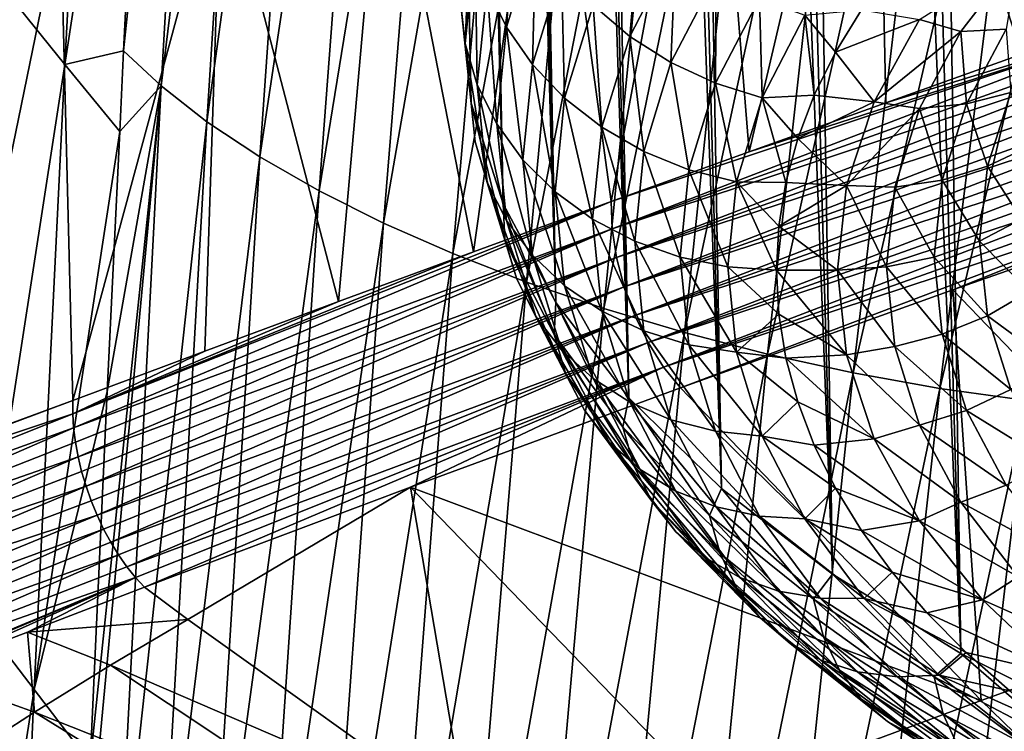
# Model space of a CAD drawing. Header units: metres. Extents: x -109 to 109, y -78 to 121.
# Tile 942 of 1056: x 61.37 to 67.61, y -49.6 to -45.09. Entities that reach past the tile are written whole.
import ezdxf

# ---------------------------------------------------------------- set-up
doc = ezdxf.new("R2010")
doc.units = ezdxf.units.M
doc.layers.add('solid_508554_SW0001', color=7, linetype='CONTINUOUS')

msp = doc.modelspace()

# ---------------------------------------------------------------- linework, layer by layer
at = {"layer": 'solid_508554_SW0001'}
for points in [[(64.231476, -45.621231, 24.850475), (63.521194, -12.545292, 6.457612), (63.50338, -12.205196, 7.046674)], [(64.163902, -44.976494, 25.967192), (64.231476, -45.621231, 24.850475), (63.50338, -12.205196, 7.046674)], [(64.231476, -45.621231, 24.850475), (63.574577, -12.884455, 5.870164), (63.521194, -12.545292, 6.457612)], [(64.433472, -46.258904, 23.745993), (63.663391, -13.221756, 5.285941), (63.574577, -12.884455, 5.870164)], [(64.231476, -45.621231, 24.850475), (64.433472, -46.258904, 23.745993), (63.574577, -12.884455, 5.870164)], [(64.433472, -46.258904, 23.745993), (63.787388, -13.556272, 4.706544), (63.663391, -13.221756, 5.285941)], [(64.76767, -46.882526, 22.665846), (63.946232, -13.887083, 4.133561), (63.787388, -13.556272, 4.706544)], [(64.433472, -46.258904, 23.745993), (64.76767, -46.882526, 22.665846), (63.787388, -13.556272, 4.706544)], [(64.76767, -46.882526, 22.665846), (64.139481, -14.213284, 3.568563), (63.946232, -13.887083, 4.133561)], [(65.230408, -47.485268, 21.62187), (64.366608, -14.533982, 3.013098), (64.139481, -14.213284, 3.568563)], [(64.76767, -46.882526, 22.665846), (65.230408, -47.485268, 21.62187), (64.139481, -14.213284, 3.568563)], [(65.230408, -47.485268, 21.62187), (64.626999, -14.848297, 2.468689), (64.366608, -14.533982, 3.013098)], [(65.81662, -48.06052, 20.625504), (64.91993, -15.155368, 1.936828), (64.626999, -14.848297, 2.468689)], [(65.230408, -47.485268, 21.62187), (65.81662, -48.06052, 20.625504), (64.626999, -14.848297, 2.468689)], [(65.81662, -48.06052, 20.625504), (65.244598, -15.454351, 1.418973), (64.91993, -15.155368, 1.936828)], [(66.519882, -48.601982, 19.68766), (65.600121, -15.74443, 0.916542), (65.244598, -15.454351, 1.418973)], [(65.81662, -48.06052, 20.625504), (66.519882, -48.601982, 19.68766), (65.244598, -15.454351, 1.418973)], [(66.519882, -48.601982, 19.68766), (65.985512, -16.024807, 0.430914), (65.600121, -15.74443, 0.916542)], [(67.332489, -49.103725, 18.818617), (66.399727, -16.294716, -0.03658), (65.985512, -16.024807, 0.430914)], [(66.519882, -48.601982, 19.68766), (67.332489, -49.103725, 18.818617), (65.985512, -16.024807, 0.430914)], [(67.332489, -49.103725, 18.818617), (66.841629, -16.553415, -0.48466), (66.399727, -16.294716, -0.03658)], [(68.245537, -49.560249, 18.027895), (67.310005, -16.800196, -0.912097), (66.841629, -16.553415, -0.48466)], [(67.332489, -49.103725, 18.818617), (68.245537, -49.560249, 18.027895), (66.841629, -16.553415, -0.48466)], [(68.245537, -49.560249, 18.027895), (67.803566, -17.034382, -1.31772), (67.310005, -16.800196, -0.912097)], [(62.031067, -45.290245, 10.753018), (62.209332, -41.784447, 9.359399), (62.588371, -40.002716, 8.111794)], [(62.268101, -45.510983, 10.312529), (62.031067, -45.290245, 10.753018), (62.588371, -40.002716, 8.111794)], [(62.268101, -45.510983, 10.312529), (62.588371, -40.002716, 8.111794), (62.910015, -40.247906, 7.662705)], [(62.557487, -45.738682, 9.886013), (62.268101, -45.510983, 10.312529), (62.910015, -40.247906, 7.662705)], [(62.557487, -45.738682, 9.886013), (62.910015, -40.247906, 7.662705), (63.276772, -40.486469, 7.229709)], [(62.893211, -45.961235, 9.474501), (62.557487, -45.738682, 9.886013), (63.276772, -40.486469, 7.229709)], [(62.893211, -45.961235, 9.474501), (63.276772, -40.486469, 7.229709), (63.682144, -40.715775, 6.817299)], [(63.268162, -46.175735, 9.082917), (62.893211, -45.961235, 9.474501), (63.682144, -40.715775, 6.817299)], [(63.268162, -46.175735, 9.082917), (63.682144, -40.715775, 6.817299), (64.121216, -40.933929, 6.428709)], [(63.676987, -46.380146, 8.714739), (63.268162, -46.175735, 9.082917), (64.121216, -40.933929, 6.428709)], [(63.676987, -46.380146, 8.714739), (64.121216, -40.933929, 6.428709), (64.590721, -41.139786, 6.065896)], [(64.11615, -46.573277, 8.371966), (63.676987, -46.380146, 8.714739), (64.590721, -41.139786, 6.065896)], [(64.11615, -46.573277, 8.371966), (64.590721, -41.139786, 6.065896), (65.087471, -41.332226, 5.730757)], [(64.582207, -46.753986, 8.056536), (64.11615, -46.573277, 8.371966), (65.087471, -41.332226, 5.730757)], [(64.582207, -46.753986, 8.056536), (65.087471, -41.332226, 5.730757), (65.608276, -41.510117, 5.425222)], [(61.8708, -41.398499, 10.054915), (61.658936, -45.377041, 11.703782), (61.323963, -44.958202, 12.451925)], [(61.8708, -41.398499, 10.054915), (62.209332, -41.784447, 9.359399), (61.658936, -45.377041, 11.703782)], [(65.07177, -46.921089, 7.770434), (64.582207, -46.753986, 8.056536), (65.608276, -41.510117, 5.425222)], [(65.07177, -46.921089, 7.770434), (65.608276, -41.510117, 5.425222), (66.150078, -41.672249, 5.151325)], [(65.581612, -47.073292, 7.515852), (65.07177, -46.921089, 7.770434), (66.150078, -41.672249, 5.151325)], [(65.581612, -47.073292, 7.515852), (66.150078, -41.672249, 5.151325), (66.709816, -41.817394, 4.911131)], [(61.658936, -45.377041, 11.703782), (62.209332, -41.784447, 9.359399), (62.031067, -45.290245, 10.753018)], [(66.108574, -47.209248, 7.295029), (65.581612, -47.073292, 7.515852), (66.709816, -41.817394, 4.911131)], [(66.108574, -47.209248, 7.295029), (66.709816, -41.817394, 4.911131), (67.284363, -41.944298, 4.706745)], [(66.649384, -47.327602, 7.110252), (66.108574, -47.209248, 7.295029), (67.284363, -41.944298, 4.706745)], [(66.649384, -47.327602, 7.110252), (67.284363, -41.944298, 4.706745), (67.86866, -42.051144, 4.541243)], [(67.198586, -47.426373, 6.964877), (66.649384, -47.327602, 7.110252), (67.86866, -42.051144, 4.541243)], [(67.198586, -47.426373, 6.964877), (67.86866, -42.051144, 4.541243), (68.455742, -42.135582, 4.418631)], [(67.74852, -47.502995, 6.863269), (67.198586, -47.426373, 6.964877), (68.455742, -42.135582, 4.418631)], [(67.717262, -45.311405, 46.398289), (67.838356, -42.147671, 44.396893), (66.790535, -42.517178, 43.757198)], [(65.991585, -45.928242, 45.334877), (66.790535, -42.517178, 43.757198), (65.747719, -42.890526, 43.110741)], [(65.991585, -45.928242, 45.334877), (66.856728, -45.617825, 45.870827), (66.790535, -42.517178, 43.757198)], [(66.856728, -45.617825, 45.870827), (67.717262, -45.311405, 46.398289), (66.790535, -42.517178, 43.757198)], [(65.11824, -46.244179, 44.788204), (65.747719, -42.890526, 43.110741), (64.709915, -43.267532, 42.457745)], [(65.11824, -46.244179, 44.788204), (65.991585, -45.928242, 45.334877), (65.747719, -42.890526, 43.110741)], [(64.247276, -46.561901, 44.237347), (64.709915, -43.267532, 42.457745), (63.677696, -43.647991, 41.798576)], [(64.247276, -46.561901, 44.237347), (65.11824, -46.244179, 44.788204), (64.709915, -43.267532, 42.457745)], [(63.391033, -46.876816, 43.690189), (63.677696, -43.647991, 41.798576), (62.651348, -44.031967, 41.13319)], [(63.391033, -46.876816, 43.690189), (64.247276, -46.561901, 44.237347), (63.677696, -43.647991, 41.798576)], [(61.70892, -47.502312, 42.598129), (62.651348, -44.031967, 41.13319), (61.630802, -44.419872, 40.461056)], [(61.70892, -47.502312, 42.598129), (62.545174, -47.190281, 43.143986), (62.651348, -44.031967, 41.13319)], [(62.545174, -47.190281, 43.143986), (63.391033, -46.876816, 43.690189), (62.651348, -44.031967, 41.13319)], [(64.333145, -44.886078, 27.343639), (64.520737, -44.2738, 28.404135), (64.455215, -45.139454, 27.475594)], [(64.520737, -44.2738, 28.404135), (64.640923, -44.533321, 28.525448), (64.455215, -45.139454, 27.475594)], [(64.193375, -45.244057, 26.121668), (64.163902, -44.976494, 25.967192), (64.231476, -44.331757, 27.083908)], [(64.193375, -45.244057, 26.121668), (64.231476, -44.331757, 27.083908), (64.256516, -44.621536, 27.199905)], [(60.93948, -47.790379, 42.090027), (61.630802, -44.419872, 40.461056), (60.61599, -44.812149, 39.782131)], [(60.93948, -47.790379, 42.090027), (61.70892, -47.502312, 42.598129), (61.630802, -44.419872, 40.461056)], [(65.00293, -45.001053, 28.709591), (65.300949, -44.425545, 29.7064), (65.236008, -45.197975, 28.767975)], [(65.300949, -44.425545, 29.7064), (65.527985, -44.634136, 29.744577), (65.236008, -45.197975, 28.767975)], [(64.455215, -45.139454, 27.475594), (64.640923, -44.533321, 28.525448), (64.619781, -45.375557, 27.592583)], [(64.640923, -44.533321, 28.525448), (64.802956, -44.777706, 28.628092), (64.619781, -45.375557, 27.592583)], [(64.193375, -45.244057, 26.121668), (64.256516, -44.621536, 27.199905), (64.270393, -45.5047, 26.272152)], [(64.256516, -44.621536, 27.199905), (64.333145, -44.886078, 27.343639), (64.270393, -45.5047, 26.272152)], [(65.236008, -45.197975, 28.767975), (65.527985, -44.634136, 29.744577), (65.496567, -45.363724, 28.80184)], [(65.527985, -44.634136, 29.744577), (65.781792, -44.812927, 29.75585), (65.496567, -45.363724, 28.80184)], [(67.331947, -45.168022, 29.517487), (67.070084, -45.092056, 29.697226), (67.69355, -44.697021, 30.333284)], [(67.331947, -45.168022, 29.517487), (67.69355, -44.697021, 30.333284), (67.619415, -45.152584, 29.400717)], [(64.619781, -45.375557, 27.592583), (64.802956, -44.777706, 28.628092), (64.822884, -45.588684, 27.691784)], [(64.802956, -44.777706, 28.628092), (65.00293, -45.001053, 28.709591), (64.822884, -45.588684, 27.691784)], [(65.496567, -45.363724, 28.80184), (65.781792, -44.812927, 29.75585), (65.778336, -45.494297, 28.810364)], [(65.781792, -44.812927, 29.75585), (66.056252, -44.957603, 29.739946), (65.778336, -45.494297, 28.810364)], [(64.270393, -45.5047, 26.272152), (64.333145, -44.886078, 27.343639), (64.393097, -45.751873, 26.414856)], [(64.333145, -44.886078, 27.343639), (64.455215, -45.139454, 27.475594), (64.393097, -45.751873, 26.414856)], [(61.323963, -44.958202, 12.451925), (61.658936, -45.377041, 11.703782), (61.116268, -48.879456, 14.1855)], [(64.256516, -45.866577, 25.043432), (64.231476, -45.621231, 24.850475), (64.163902, -44.976494, 25.967192)], [(64.256516, -45.866577, 25.043432), (64.163902, -44.976494, 25.967192), (64.193375, -45.244057, 26.121668)], [(64.822884, -45.588684, 27.691784), (65.00293, -45.001053, 28.709591), (65.059608, -45.773693, 27.770803)], [(65.00293, -45.001053, 28.709591), (65.236008, -45.197975, 28.767975), (65.059608, -45.773693, 27.770803)], [(65.778336, -45.494297, 28.810364), (66.056252, -44.957603, 29.739946), (66.074501, -45.586548, 28.793344)], [(66.056252, -44.957603, 29.739946), (66.344742, -45.064678, 29.697248), (66.074501, -45.586548, 28.793344)], [(66.074501, -45.586548, 28.793344), (66.344742, -45.064678, 29.697248), (66.404022, -45.57011, 28.869207)], [(66.344742, -45.064678, 29.697248), (66.703171, -45.030334, 29.804129), (66.538986, -45.298149, 29.340261)], [(66.344742, -45.064678, 29.697248), (66.538986, -45.298149, 29.340261), (66.404022, -45.57011, 28.869207)], [(67.070084, -45.092056, 29.697226), (66.538986, -45.298149, 29.340261), (66.703171, -45.030334, 29.804129)], [(68.573975, -45.093288, 46.966656), (65.991585, -45.928242, 45.334877), (65.11824, -46.244179, 44.788204)], [(65.124092, -46.415909, 44.878075), (68.573975, -45.093288, 46.966656), (65.11824, -46.244179, 44.788204)], [(65.124092, -46.415909, 44.878075), (68.579536, -45.181641, 47.008656), (68.573975, -45.093288, 46.966656)], [(68.573975, -45.093288, 46.966656), (66.856728, -45.617825, 45.870827), (65.991585, -45.928242, 45.334877)], [(67.070084, -45.092056, 29.697226), (66.782143, -45.611614, 28.797323), (66.538986, -45.298149, 29.340261)], [(67.331947, -45.168022, 29.517487), (66.782143, -45.611614, 28.797323), (67.070084, -45.092056, 29.697226)], [(68.573975, -45.093288, 46.966656), (67.717262, -45.311405, 46.398289), (66.856728, -45.617825, 45.870827)], [(64.393097, -45.751873, 26.414856), (64.455215, -45.139454, 27.475594), (64.558517, -45.979607, 26.546337)], [(64.455215, -45.139454, 27.475594), (64.619781, -45.375557, 27.592583), (64.558517, -45.979607, 26.546337)], [(65.124092, -46.415909, 44.878075), (68.590538, -45.272667, 47.043213), (68.579536, -45.181641, 47.008656)], [(67.070793, -45.655342, 28.673422), (66.782143, -45.611614, 28.797323), (67.331947, -45.168022, 29.517487)], [(67.070793, -45.655342, 28.673422), (67.331947, -45.168022, 29.517487), (67.366455, -45.624622, 28.583118)], [(67.331947, -45.168022, 29.517487), (67.619415, -45.152584, 29.400717), (67.366455, -45.624622, 28.583118)], [(67.366455, -45.624622, 28.583118), (67.619415, -45.152584, 29.400717), (67.647675, -45.552578, 28.472502)], [(64.333145, -46.123325, 25.200663), (64.193375, -45.244057, 26.121668), (64.270393, -45.5047, 26.272152)], [(64.256516, -45.866577, 25.043432), (64.193375, -45.244057, 26.121668), (64.333145, -46.123325, 25.200663)], [(65.059608, -45.773693, 27.770803), (65.236008, -45.197975, 28.767975), (65.324257, -45.926125, 27.827734)], [(65.236008, -45.197975, 28.767975), (65.496567, -45.363724, 28.80184), (65.324257, -45.926125, 27.827734)], [(61.658936, -45.377041, 11.703782), (62.031067, -45.290245, 10.753018), (62.006134, -45.799335, 10.959173)], [(62.006134, -45.799335, 10.959173), (62.031067, -45.290245, 10.753018), (62.268101, -45.510983, 10.312529)], [(65.151794, -46.5979, 44.939117), (68.590538, -45.272667, 47.043213), (65.124092, -46.415909, 44.878075)], [(65.151794, -46.5979, 44.939117), (68.606865, -45.365498, 47.069988), (68.590538, -45.272667, 47.043213)], [(66.782143, -45.611614, 28.797323), (66.404022, -45.57011, 28.869207), (66.538986, -45.298149, 29.340261)], [(61.658936, -45.377041, 11.703782), (61.465569, -49.332584, 13.397208), (61.116268, -48.879456, 14.1855)], [(61.658936, -45.377041, 11.703782), (62.006134, -45.799335, 10.959173), (61.465569, -49.332584, 13.397208)], [(64.558517, -45.979607, 26.546337), (64.619781, -45.375557, 27.592583), (64.762665, -46.182407, 26.663425)], [(64.619781, -45.375557, 27.592583), (64.822884, -45.588684, 27.691784), (64.762665, -46.182407, 26.663425)], [(65.151794, -46.5979, 44.939117), (68.628372, -45.45924, 47.08873), (68.606865, -45.365498, 47.069988)], [(65.324257, -45.926125, 27.827734), (65.496567, -45.363724, 28.80184), (65.610435, -46.042297, 27.861202)], [(65.496567, -45.363724, 28.80184), (65.778336, -45.494297, 28.810364), (65.610435, -46.042297, 27.861202)], [(64.455215, -46.364292, 25.354118), (64.270393, -45.5047, 26.272152), (64.393097, -45.751873, 26.414856)], [(64.333145, -46.123325, 25.200663), (64.270393, -45.5047, 26.272152), (64.455215, -46.364292, 25.354118)], [(65.200325, -46.783283, 44.969017), (68.628372, -45.45924, 47.08873), (65.151794, -46.5979, 44.939117)], [(65.200325, -46.783283, 44.969017), (68.654854, -45.552994, 47.099255), (68.628372, -45.45924, 47.08873)], [(65.610435, -46.042297, 27.861202), (65.778336, -45.494297, 28.810364), (65.91124, -46.119408, 27.870401)], [(65.778336, -45.494297, 28.810364), (66.074501, -45.586548, 28.793344), (65.91124, -46.119408, 27.870401)], [(61.774868, -50.781796, 13.028549), (61.818806, -49.795967, 12.61156), (62.268101, -45.510983, 10.312529)], [(61.984894, -50.98494, 12.606918), (61.774868, -50.781796, 13.028549), (62.268101, -45.510983, 10.312529)], [(61.818806, -49.795967, 12.61156), (61.927208, -47.444889, 11.632181), (62.268101, -45.510983, 10.312529)], [(61.927208, -47.444889, 11.632181), (62.006134, -45.799335, 10.959173), (62.268101, -45.510983, 10.312529)], [(61.984894, -50.98494, 12.606918), (62.268101, -45.510983, 10.312529), (62.557487, -45.738682, 9.886013)], [(65.200325, -46.783283, 44.969017), (68.686043, -45.645855, 47.101463), (68.654854, -45.552994, 47.099255)], [(67.366455, -45.624622, 28.583118), (67.647675, -45.552578, 28.472502), (67.499489, -46.020393, 27.662224)], [(67.499489, -46.020393, 27.662224), (67.647675, -45.552578, 28.472502), (67.76384, -45.895023, 27.557758)], [(64.44529, -46.482708, 23.976259), (64.433472, -46.258904, 23.745993), (64.231476, -45.621231, 24.850475)], [(64.44529, -46.482708, 23.976259), (64.231476, -45.621231, 24.850475), (64.256516, -45.866577, 25.043432)], [(64.762665, -46.182407, 26.663425), (64.822884, -45.588684, 27.691784), (65.00061, -46.355381, 26.763292)], [(64.822884, -45.588684, 27.691784), (65.059608, -45.773693, 27.770803), (65.00061, -46.355381, 26.763292)], [(65.91124, -46.119408, 27.870401), (66.074501, -45.586548, 28.793344), (66.223587, -46.122303, 27.912786)], [(66.074501, -45.586548, 28.793344), (66.404022, -45.57011, 28.869207), (66.298782, -45.845188, 28.392759)], [(66.074501, -45.586548, 28.793344), (66.298782, -45.845188, 28.392759), (66.223587, -46.122303, 27.912786)], [(66.782143, -45.611614, 28.797323), (66.298782, -45.845188, 28.392759), (66.404022, -45.57011, 28.869207)], [(66.782143, -45.611614, 28.797323), (66.608467, -46.143124, 27.876722), (66.298782, -45.845188, 28.392759)], [(67.070793, -45.655342, 28.673422), (66.608467, -46.143124, 27.876722), (66.782143, -45.611614, 28.797323)], [(67.070793, -45.655342, 28.673422), (67.366455, -45.624622, 28.583118), (67.213554, -46.1073, 27.747101)], [(67.213554, -46.1073, 27.747101), (67.366455, -45.624622, 28.583118), (67.499489, -46.020393, 27.662224)], [(65.267853, -46.965076, 44.966652), (68.686043, -45.645855, 47.101463), (65.200325, -46.783283, 44.969017)], [(65.267853, -46.965076, 44.966652), (68.721649, -45.736938, 47.095333), (68.686043, -45.645855, 47.101463)], [(66.912949, -46.153645, 27.810341), (66.608467, -46.143124, 27.876722), (67.070793, -45.655342, 28.673422)], [(66.912949, -46.153645, 27.810341), (67.070793, -45.655342, 28.673422), (67.213554, -46.1073, 27.747101)], [(62.247311, -51.197426, 12.1996), (61.984894, -50.98494, 12.606918), (62.557487, -45.738682, 9.886013)], [(62.247311, -51.197426, 12.1996), (62.557487, -45.738682, 9.886013), (62.893211, -45.961235, 9.474501)], [(64.619781, -46.583656, 25.500093), (64.393097, -45.751873, 26.414856), (64.558517, -45.979607, 26.546337)], [(64.455215, -46.364292, 25.354118), (64.393097, -45.751873, 26.414856), (64.619781, -46.583656, 25.500093)], [(65.267853, -46.965076, 44.966652), (68.761322, -45.825367, 47.080929), (68.721649, -45.736938, 47.095333)], [(61.465569, -49.332584, 13.397208), (62.006134, -45.799335, 10.959173), (61.927208, -47.444889, 11.632181)], [(65.00061, -46.355381, 26.763292), (65.059608, -45.773693, 27.770803), (65.266624, -46.494354, 26.843529)], [(65.059608, -45.773693, 27.770803), (65.324257, -45.926125, 27.827734), (65.266624, -46.494354, 26.843529)], [(64.256516, -45.866577, 25.043432), (64.333145, -46.123325, 25.200663), (64.520737, -46.735603, 24.140169)], [(64.44529, -46.482708, 23.976259), (64.256516, -45.866577, 25.043432), (64.520737, -46.735603, 24.140169)], [(65.351837, -47.136448, 44.93211), (68.761322, -45.825367, 47.080929), (65.267853, -46.965076, 44.966652)], [(65.351837, -47.136448, 44.93211), (68.804695, -45.910286, 47.05838), (68.761322, -45.825367, 47.080929)], [(66.608467, -46.143124, 27.876722), (66.223587, -46.122303, 27.912786), (66.298782, -45.845188, 28.392759)], [(65.266624, -46.494354, 26.843529), (65.324257, -45.926125, 27.827734), (65.554276, -46.595978, 26.902201)], [(65.324257, -45.926125, 27.827734), (65.610435, -46.042297, 27.861202), (65.554276, -46.595978, 26.902201)], [(65.351837, -47.136448, 44.93211), (68.851341, -45.990887, 47.027908), (68.804695, -45.910286, 47.05838)], [(67.499489, -46.020393, 27.662224), (67.76384, -45.895023, 27.557758), (67.715721, -46.35413, 26.762568)], [(62.556156, -51.405746, 11.806944), (62.247311, -51.197426, 12.1996), (62.893211, -45.961235, 9.474501)], [(62.556156, -51.405746, 11.806944), (62.893211, -45.961235, 9.474501), (63.268162, -46.175735, 9.082917)], [(64.822884, -46.776131, 25.635065), (64.558517, -45.979607, 26.546337), (64.762665, -46.182407, 26.663425)], [(64.619781, -46.583656, 25.500093), (64.558517, -45.979607, 26.546337), (64.822884, -46.776131, 25.635065)], [(65.449127, -47.290947, 44.866692), (68.851341, -45.990887, 47.027908), (65.351837, -47.136448, 44.93211)], [(65.449127, -47.290947, 44.866692), (68.900818, -46.066395, 46.989807), (68.851341, -45.990887, 47.027908)], [(65.449127, -47.290947, 44.866692), (68.952652, -46.136082, 46.944439), (68.900818, -46.066395, 46.989807)], [(65.554276, -46.595978, 26.902201), (65.610435, -46.042297, 27.861202), (65.856628, -46.657795, 26.937891)], [(65.610435, -46.042297, 27.861202), (65.91124, -46.119408, 27.870401), (65.856628, -46.657795, 26.937891)], [(67.213554, -46.1073, 27.747101), (67.499489, -46.020393, 27.662224), (67.449913, -46.493389, 26.84297)], [(67.499489, -46.020393, 27.662224), (67.715721, -46.35413, 26.762568), (67.449913, -46.493389, 26.84297)], [(64.333145, -46.123325, 25.200663), (64.455215, -46.364292, 25.354118), (64.640923, -46.970425, 24.304264)], [(64.520737, -46.735603, 24.140169), (64.333145, -46.123325, 25.200663), (64.640923, -46.970425, 24.304264)], [(65.856628, -46.657795, 26.937891), (65.91124, -46.119408, 27.870401), (66.163597, -46.678318, 26.949739)], [(65.91124, -46.119408, 27.870401), (66.178558, -46.400368, 27.431158), (66.163597, -46.678318, 26.949739)], [(65.91124, -46.119408, 27.870401), (66.223587, -46.122303, 27.912786), (66.178558, -46.400368, 27.431158)], [(66.608467, -46.143124, 27.876722), (66.178558, -46.400368, 27.431158), (66.223587, -46.122303, 27.912786)], [(66.912949, -46.153645, 27.810341), (67.213554, -46.1073, 27.747101), (67.162407, -46.595322, 26.901821)], [(67.213554, -46.1073, 27.747101), (67.449913, -46.493389, 26.84297), (67.162407, -46.595322, 26.901821)], [(62.904221, -51.606937, 11.433963), (62.556156, -51.405746, 11.806944), (63.268162, -46.175735, 9.082917)], [(62.904221, -51.606937, 11.433963), (63.268162, -46.175735, 9.082917), (63.676987, -46.380146, 8.714739)], [(65.059608, -46.937069, 25.755781), (64.762665, -46.182407, 26.663425), (65.00061, -46.355381, 26.763292)], [(64.822884, -46.776131, 25.635065), (64.762665, -46.182407, 26.663425), (65.059608, -46.937069, 25.755781)], [(65.449127, -47.290947, 44.866692), (65.556076, -47.422787, 44.772839), (68.952652, -46.136082, 46.944439)], [(68.952652, -46.136082, 46.944439), (65.556076, -47.422787, 44.772839), (67.281921, -46.803471, 45.845932)], [(66.608467, -46.143124, 27.876722), (66.55072, -46.678318, 26.949739), (66.178558, -46.400368, 27.431158)], [(66.860138, -46.657463, 26.937698), (66.55072, -46.678318, 26.949739), (66.608467, -46.143124, 27.876722)], [(66.912949, -46.153645, 27.810341), (66.860138, -46.657463, 26.937698), (66.608467, -46.143124, 27.876722)], [(66.912949, -46.153645, 27.810341), (67.162407, -46.595322, 26.901821), (66.860138, -46.657463, 26.937698)], [(68.952652, -46.136082, 46.944439), (67.281921, -46.803471, 45.845932), (69.006248, -46.199604, 46.892498)], [(61.708584, -47.587048, 42.647377), (65.11824, -46.244179, 44.788204), (64.247276, -46.561901, 44.237347)], [(61.708584, -47.587048, 42.647377), (61.714283, -47.675385, 42.689484), (65.11824, -46.244179, 44.788204)], [(61.714283, -47.675385, 42.689484), (65.124092, -46.415909, 44.878075), (65.11824, -46.244179, 44.788204)], [(69.006248, -46.199604, 46.892498), (67.281921, -46.803471, 45.845932), (69.185844, -48.782421, 43.951946)], [(64.757767, -47.086132, 22.931101), (64.76767, -46.882526, 22.665846), (64.433472, -46.258904, 23.745993)], [(64.757767, -47.086132, 22.931101), (64.433472, -46.258904, 23.745993), (64.44529, -46.482708, 23.976259)], [(64.455215, -46.364292, 25.354118), (64.619781, -46.583656, 25.500093), (64.802956, -47.181507, 24.464582)], [(64.640923, -46.970425, 24.304264), (64.455215, -46.364292, 25.354118), (64.802956, -47.181507, 24.464582)], [(65.324257, -47.062588, 25.859324), (65.00061, -46.355381, 26.763292), (65.266624, -46.494354, 26.843529)], [(65.059608, -46.937069, 25.755781), (65.00061, -46.355381, 26.763292), (65.324257, -47.062588, 25.859324)], [(67.449913, -46.493389, 26.84297), (67.715721, -46.35413, 26.762568), (67.76384, -46.813232, 25.967377)], [(61.714283, -47.675385, 42.689484), (61.725712, -47.7663, 42.724319), (65.124092, -46.415909, 44.878075)], [(61.725712, -47.7663, 42.724319), (61.74276, -47.85891, 42.751553), (65.124092, -46.415909, 44.878075)], [(61.74276, -47.85891, 42.751553), (65.151794, -46.5979, 44.939117), (65.124092, -46.415909, 44.878075)], [(63.286022, -51.798927, 11.084164), (62.904221, -51.606937, 11.433963), (63.676987, -46.380146, 8.714739)], [(63.286022, -51.798927, 11.084164), (63.676987, -46.380146, 8.714739), (64.11615, -46.573277, 8.371966)], [(66.55072, -46.678318, 26.949739), (66.163597, -46.678318, 26.949739), (66.178558, -46.400368, 27.431158)], [(64.44529, -46.482708, 23.976259), (64.520737, -46.735603, 24.140169), (64.831253, -47.335247, 23.101553)], [(64.757767, -47.086132, 22.931101), (64.44529, -46.482708, 23.976259), (64.831253, -47.335247, 23.101553)], [(65.610435, -47.149658, 25.943197), (65.266624, -46.494354, 26.843529), (65.554276, -46.595978, 26.902201)], [(65.324257, -47.062588, 25.859324), (65.266624, -46.494354, 26.843529), (65.610435, -47.149658, 25.943197)], [(67.162407, -46.595322, 26.901821), (67.449913, -46.493389, 26.84297), (67.499489, -46.966385, 26.023718)], [(67.499489, -46.966385, 26.023718), (67.449913, -46.493389, 26.84297), (67.76384, -46.813232, 25.967377)], [(61.708584, -47.587048, 42.647377), (64.247276, -46.561901, 44.237347), (63.391033, -46.876816, 43.690189)], [(61.74276, -47.85891, 42.751553), (61.765259, -47.952335, 42.77092), (65.151794, -46.5979, 44.939117)], [(61.765259, -47.952335, 42.77092), (61.792999, -48.04567, 42.782242), (65.151794, -46.5979, 44.939117)], [(61.792999, -48.04567, 42.782242), (65.200325, -46.783283, 44.969017), (65.151794, -46.5979, 44.939117)], [(63.69788, -51.98053, 10.759521), (63.286022, -51.798927, 11.084164), (64.11615, -46.573277, 8.371966)], [(63.69788, -51.98053, 10.759521), (64.11615, -46.573277, 8.371966), (64.582207, -46.753986, 8.056536)], [(64.619781, -46.583656, 25.500093), (64.822884, -46.776131, 25.635065), (65.00293, -47.363762, 24.61726)], [(64.802956, -47.181507, 24.464582), (64.619781, -46.583656, 25.500093), (65.00293, -47.363762, 24.61726)], [(65.91124, -47.196182, 26.005379), (65.554276, -46.595978, 26.902201), (65.856628, -46.657795, 26.937891)], [(65.610435, -47.149658, 25.943197), (65.554276, -46.595978, 26.902201), (65.91124, -47.196182, 26.005379)], [(66.860138, -46.657463, 26.937698), (67.162407, -46.595322, 26.901821), (67.213554, -47.083344, 26.056541)], [(67.213554, -47.083344, 26.056541), (67.162407, -46.595322, 26.901821), (67.499489, -46.966385, 26.023718)], [(65.856628, -46.657795, 26.937891), (66.163597, -46.678318, 26.949739), (66.178551, -46.956211, 26.468412)], [(65.91124, -47.196182, 26.005379), (65.856628, -46.657795, 26.937891), (66.178551, -46.956211, 26.468412)], [(66.608444, -47.213417, 26.022921), (66.178551, -46.956211, 26.468412), (66.163597, -46.678318, 26.949739)], [(66.55072, -46.678318, 26.949739), (66.608444, -47.213417, 26.022921), (66.163597, -46.678318, 26.949739)], [(66.912949, -47.161282, 26.065058), (66.55072, -46.678318, 26.949739), (66.860138, -46.657463, 26.937698)], [(66.912949, -47.161282, 26.065058), (66.608444, -47.213417, 26.022921), (66.55072, -46.678318, 26.949739)], [(66.912949, -47.161282, 26.065058), (66.860138, -46.657463, 26.937698), (67.213554, -47.083344, 26.056541)], [(64.520737, -46.735603, 24.140169), (64.640923, -46.970425, 24.304264), (64.948326, -47.564053, 23.276068)], [(64.831253, -47.335247, 23.101553), (64.520737, -46.735603, 24.140169), (64.948326, -47.564053, 23.276068)], [(61.792999, -48.04567, 42.782242), (61.825714, -48.138023, 42.7854), (65.200325, -46.783283, 44.969017)], [(61.825714, -48.138023, 42.7854), (61.863083, -48.228508, 42.780373), (65.200325, -46.783283, 44.969017)], [(61.863083, -48.228508, 42.780373), (65.267853, -46.965076, 44.966652), (65.200325, -46.783283, 44.969017)], [(64.136208, -52.150612, 10.461946), (63.69788, -51.98053, 10.759521), (64.582207, -46.753986, 8.056536)], [(64.136208, -52.150612, 10.461946), (64.582207, -46.753986, 8.056536), (65.07177, -46.921089, 7.770434)], [(64.822884, -46.776131, 25.635065), (65.059608, -46.937069, 25.755781), (65.236008, -47.512787, 24.758608)], [(65.00293, -47.363762, 24.61726), (64.822884, -46.776131, 25.635065), (65.236008, -47.512787, 24.758608)], [(67.281921, -46.803471, 45.845932), (65.556076, -47.422787, 44.772839), (67.459778, -49.401554, 42.890537)], [(69.185844, -48.782421, 43.951946), (67.281921, -46.803471, 45.845932), (67.459778, -49.401554, 42.890537)], [(67.499489, -46.966385, 26.023718), (67.76384, -46.813232, 25.967377), (67.907677, -47.267307, 25.180899)], [(61.708584, -47.587048, 42.647377), (63.391033, -46.876816, 43.690189), (62.545174, -47.190281, 43.143986)], [(64.597481, -52.307987, 10.193419), (64.136208, -52.150612, 10.461946), (65.07177, -46.921089, 7.770434)], [(64.597481, -52.307987, 10.193419), (65.07177, -46.921089, 7.770434), (65.581612, -47.073292, 7.515852)], [(65.190735, -47.67065, 21.918682), (64.76767, -46.882526, 22.665846), (64.757767, -47.086132, 22.931101)], [(65.190735, -47.67065, 21.918682), (65.230408, -47.485268, 21.62187), (64.76767, -46.882526, 22.665846)], [(65.059608, -46.937069, 25.755781), (65.324257, -47.062588, 25.859324), (65.496567, -47.624989, 24.885218)], [(65.236008, -47.512787, 24.758608), (65.059608, -46.937069, 25.755781), (65.496567, -47.624989, 24.885218)], [(61.863083, -48.228508, 42.780373), (61.904755, -48.316254, 42.7672), (65.267853, -46.965076, 44.966652)], [(61.904755, -48.316254, 42.7672), (61.950329, -48.400417, 42.746017), (65.267853, -46.965076, 44.966652)], [(61.950329, -48.400417, 42.746017), (65.351837, -47.136448, 44.93211), (65.267853, -46.965076, 44.966652)], [(64.640923, -46.970425, 24.304264), (64.802956, -47.181507, 24.464582), (65.106163, -47.767025, 23.450436)], [(64.948326, -47.564053, 23.276068), (64.640923, -46.970425, 24.304264), (65.106163, -47.767025, 23.450436)], [(65.91124, -47.196182, 26.005379), (66.178551, -46.956211, 26.468412), (66.223572, -47.234234, 25.986862)], [(66.608444, -47.213417, 26.022921), (66.223572, -47.234234, 25.986862), (66.178551, -46.956211, 26.468412)], [(67.213554, -47.083344, 26.056541), (67.499489, -46.966385, 26.023718), (67.647675, -47.4342, 25.21344)], [(67.647675, -47.4342, 25.21344), (67.499489, -46.966385, 26.023718), (67.907677, -47.267307, 25.180899)], [(65.324257, -47.062588, 25.859324), (65.610435, -47.149658, 25.943197), (65.778336, -47.697659, 24.994036)], [(65.496567, -47.624989, 24.885218), (65.324257, -47.062588, 25.859324), (65.778336, -47.697659, 24.994036)], [(65.078453, -52.451294, 9.956221), (64.597481, -52.307987, 10.193419), (65.581612, -47.073292, 7.515852)], [(64.757767, -47.086132, 22.931101), (64.831253, -47.335247, 23.101553), (65.261513, -47.916111, 22.09547)], [(65.190735, -47.67065, 21.918682), (64.757767, -47.086132, 22.931101), (65.261513, -47.916111, 22.09547)], [(65.078453, -52.451294, 9.956221), (65.581612, -47.073292, 7.515852), (66.108574, -47.209248, 7.295029)], [(66.912949, -47.161282, 26.065058), (67.213554, -47.083344, 26.056541), (67.366455, -47.566017, 25.220524)], [(67.366455, -47.566017, 25.220524), (67.213554, -47.083344, 26.056541), (67.647675, -47.4342, 25.21344)], [(61.950329, -48.400417, 42.746017), (61.999363, -48.480194, 42.717022), (65.351837, -47.136448, 44.93211)], [(61.999363, -48.480194, 42.717022), (62.051392, -48.554813, 42.680496), (65.351837, -47.136448, 44.93211)], [(62.051392, -48.554813, 42.680496), (65.449127, -47.290947, 44.866692), (65.351837, -47.136448, 44.93211)], [(64.802956, -47.181507, 24.464582), (65.00293, -47.363762, 24.61726), (65.300949, -47.93927, 23.620449)], [(65.106163, -47.767025, 23.450436), (64.802956, -47.181507, 24.464582), (65.300949, -47.93927, 23.620449)], [(65.610435, -47.149658, 25.943197), (65.91124, -47.196182, 26.005379), (66.074501, -47.729042, 25.082436)], [(65.778336, -47.697659, 24.994036), (65.610435, -47.149658, 25.943197), (66.074501, -47.729042, 25.082436)], [(67.070793, -47.659584, 25.201977), (66.608444, -47.213417, 26.022921), (66.912949, -47.161282, 26.065058)], [(67.070793, -47.659584, 25.201977), (66.912949, -47.161282, 26.065058), (67.366455, -47.566017, 25.220524)], [(61.708584, -47.587048, 42.647377), (62.545174, -47.190281, 43.143986), (61.70892, -47.502312, 42.598129)], [(65.575928, -52.579128, 9.752702), (65.078453, -52.451294, 9.956221), (66.108574, -47.209248, 7.295029)], [(65.575928, -52.579128, 9.752702), (66.108574, -47.209248, 7.295029), (66.649384, -47.327602, 7.110252)], [(65.91124, -47.196182, 26.005379), (66.223572, -47.234234, 25.986862), (66.298744, -47.511314, 25.506943)], [(66.074501, -47.729042, 25.082436), (65.91124, -47.196182, 26.005379), (66.298744, -47.511314, 25.506943)], [(66.608444, -47.213417, 26.022921), (66.782074, -47.744877, 25.102406), (66.223572, -47.234234, 25.986862)], [(66.782074, -47.744877, 25.102406), (66.298744, -47.511314, 25.506943), (66.223572, -47.234234, 25.986862)], [(67.070793, -47.659584, 25.201977), (66.782074, -47.744877, 25.102406), (66.608444, -47.213417, 26.022921)], [(62.051392, -48.554813, 42.680496), (62.105907, -48.623562, 42.636791), (65.449127, -47.290947, 44.866692)], [(62.105907, -48.623562, 42.636791), (62.162544, -48.685139, 42.5858), (65.449127, -47.290947, 44.866692)], [(65.449127, -47.290947, 44.866692), (62.162544, -48.685139, 42.5858), (63.847721, -48.050987, 43.685169)], [(65.449127, -47.290947, 44.866692), (63.847721, -48.050987, 43.685169), (65.556076, -47.422787, 44.772839)], [(64.831253, -47.335247, 23.101553), (64.948326, -47.564053, 23.276068), (65.374268, -48.139088, 22.280079)], [(65.261513, -47.916111, 22.09547), (64.831253, -47.335247, 23.101553), (65.374268, -48.139088, 22.280079)], [(65.00293, -47.363762, 24.61726), (65.236008, -47.512787, 24.758608), (65.527985, -48.076626, 23.782005)], [(65.300949, -47.93927, 23.620449), (65.00293, -47.363762, 24.61726), (65.527985, -48.076626, 23.782005)], [(66.086639, -52.69006, 9.58526), (65.575928, -52.579128, 9.752702), (66.649384, -47.327602, 7.110252)], [(66.086639, -52.69006, 9.58526), (66.649384, -47.327602, 7.110252), (67.198586, -47.426373, 6.964877)], [(67.459778, -49.401554, 42.890537), (65.556076, -47.422787, 44.772839), (63.847721, -48.050987, 43.685169)], [(66.605026, -52.782047, 9.457336), (66.086639, -52.69006, 9.58526), (67.198586, -47.426373, 6.964877)], [(66.605026, -52.782047, 9.457336), (67.198586, -47.426373, 6.964877), (67.74852, -47.502995, 6.863269)], [(67.366455, -47.566017, 25.220524), (67.647675, -47.4342, 25.21344), (67.892853, -47.891705, 24.421017)], [(61.465569, -49.332584, 13.397208), (61.927208, -47.444889, 11.632181), (61.818806, -49.795967, 12.61156)], [(65.739746, -48.23027, 20.949392), (65.230408, -47.485268, 21.62187), (65.190735, -47.67065, 21.918682)], [(65.739746, -48.23027, 20.949392), (65.81662, -48.06052, 20.625504), (65.230408, -47.485268, 21.62187)], [(59.481552, -48.324368, 41.102337), (61.70892, -47.502312, 42.598129), (60.93948, -47.790379, 42.090027)], [(61.708584, -47.587048, 42.647377), (61.70892, -47.502312, 42.598129), (59.481552, -48.324368, 41.102337)], [(65.236008, -47.512787, 24.758608), (65.496567, -47.624989, 24.885218), (65.781792, -48.175785, 23.931208)], [(65.527985, -48.076626, 23.782005), (65.236008, -47.512787, 24.758608), (65.781792, -48.175785, 23.931208)], [(66.074501, -47.729042, 25.082436), (66.298744, -47.511314, 25.506943), (66.403961, -47.786373, 25.030527)], [(66.782074, -47.744877, 25.102406), (66.403961, -47.786373, 25.030527), (66.298744, -47.511314, 25.506943)], [(67.123322, -52.852509, 9.373335), (66.605026, -52.782047, 9.457336), (67.74852, -47.502995, 6.863269)], [(67.123322, -52.852509, 9.373335), (67.74852, -47.502995, 6.863269), (68.291199, -47.560478, 6.811786)], [(67.123322, -52.852509, 9.373335), (68.291199, -47.560478, 6.811786), (68.040215, -49.516781, 7.729228)], [(59.45702, -48.487919, 41.166718), (61.708584, -47.587048, 42.647377), (59.481552, -48.324368, 41.102337)], [(59.45702, -48.487919, 41.166718), (61.714283, -47.675385, 42.689484), (61.708584, -47.587048, 42.647377)], [(64.948326, -47.564053, 23.276068), (65.106163, -47.767025, 23.450436), (65.526283, -48.334202, 22.468056)], [(65.374268, -48.139088, 22.280079), (64.948326, -47.564053, 23.276068), (65.526283, -48.334202, 22.468056)], [(67.070793, -47.659584, 25.201977), (67.366455, -47.566017, 25.220524), (67.619415, -48.038059, 24.402925)], [(67.619415, -48.038059, 24.402925), (67.366455, -47.566017, 25.220524), (67.892853, -47.891705, 24.421017)], [(59.475502, -48.651592, 41.225391), (61.714283, -47.675385, 42.689484), (59.45702, -48.487919, 41.166718)], [(59.475502, -48.651592, 41.225391), (61.725712, -47.7663, 42.724319), (61.714283, -47.675385, 42.689484)], [(65.190735, -47.67065, 21.918682), (65.261513, -47.916111, 22.09547), (65.807091, -48.472225, 21.132248)], [(65.739746, -48.23027, 20.949392), (65.190735, -47.67065, 21.918682), (65.807091, -48.472225, 21.132248)], [(65.496567, -47.624989, 24.885218), (65.778336, -47.697659, 24.994036), (66.056252, -48.234352, 24.064455)], [(65.781792, -48.175785, 23.931208), (65.496567, -47.624989, 24.885218), (66.056252, -48.234352, 24.064455)], [(67.331947, -48.146904, 24.357912), (66.782074, -47.744877, 25.102406), (67.070793, -47.659584, 25.201977)], [(67.331947, -48.146904, 24.357912), (67.070793, -47.659584, 25.201977), (67.619415, -48.038059, 24.402925)], [(65.778336, -47.697659, 24.994036), (66.074501, -47.729042, 25.082436), (66.344742, -48.250912, 24.178532)], [(66.056252, -48.234352, 24.064455), (65.778336, -47.697659, 24.994036), (66.344742, -48.250912, 24.178532)], [(66.074501, -47.729042, 25.082436), (66.403961, -47.786373, 25.030527), (66.538902, -48.058334, 24.559481)], [(66.344742, -48.250912, 24.178532), (66.074501, -47.729042, 25.082436), (66.538902, -48.058334, 24.559481)], [(66.782074, -47.744877, 25.102406), (67.069984, -48.264435, 24.202501), (66.403961, -47.786373, 25.030527)], [(67.331947, -48.146904, 24.357912), (67.069984, -48.264435, 24.202501), (66.782074, -47.744877, 25.102406)], [(59.475502, -48.651592, 41.225391), (61.74276, -47.85891, 42.751553), (61.725712, -47.7663, 42.724319)], [(65.106163, -47.767025, 23.450436), (65.300949, -47.93927, 23.620449), (65.713882, -48.49675, 22.654863)], [(65.526283, -48.334202, 22.468056), (65.106163, -47.767025, 23.450436), (65.713882, -48.49675, 22.654863)], [(67.069984, -48.264435, 24.202501), (66.538902, -48.058334, 24.559481), (66.403961, -47.786373, 25.030527)], [(59.512119, -48.81908, 41.25975), (61.74276, -47.85891, 42.751553), (59.475502, -48.651592, 41.225391)], [(59.512119, -48.81908, 41.25975), (61.765259, -47.952335, 42.77092), (61.74276, -47.85891, 42.751553)], [(65.261513, -47.916111, 22.09547), (65.374268, -48.139088, 22.280079), (65.914368, -48.689625, 21.326521)], [(65.807091, -48.472225, 21.132248), (65.261513, -47.916111, 22.09547), (65.914368, -48.689625, 21.326521)], [(59.512119, -48.81908, 41.25975), (61.792999, -48.04567, 42.782242), (61.765259, -47.952335, 42.77092)], [(65.300949, -47.93927, 23.620449), (65.527985, -48.076626, 23.782005), (65.932549, -48.622807, 22.835995)], [(65.713882, -48.49675, 22.654863), (65.300949, -47.93927, 23.620449), (65.932549, -48.622807, 22.835995)], [(59.565758, -48.98526, 41.268742), (61.792999, -48.04567, 42.782242), (59.512119, -48.81908, 41.25975)], [(59.565758, -48.98526, 41.268742), (61.825714, -48.138023, 42.7854), (61.792999, -48.04567, 42.782242)], [(63.847721, -48.050987, 43.685169), (62.162544, -48.685139, 42.5858), (62.438488, -48.888371, 42.417744)], [(63.847721, -48.050987, 43.685169), (62.438488, -48.888371, 42.417744), (64.204872, -50.150234, 41.318851)], [(65.763222, -50.029495, 41.793991), (63.847721, -48.050987, 43.685169), (64.204872, -50.150234, 41.318851)], [(67.459778, -49.401554, 42.890537), (63.847721, -48.050987, 43.685169), (65.763222, -50.029495, 41.793991)], [(66.39917, -48.759247, 20.033178), (65.81662, -48.06052, 20.625504), (65.739746, -48.23027, 20.949392)], [(66.39917, -48.759247, 20.033178), (66.519882, -48.601982, 19.68766), (65.81662, -48.06052, 20.625504)], [(66.344742, -48.250912, 24.178532), (66.538902, -48.058334, 24.559481), (66.703072, -48.326153, 24.095604)], [(67.069984, -48.264435, 24.202501), (66.703072, -48.326153, 24.095604), (66.538902, -48.058334, 24.559481)], [(67.331947, -48.146904, 24.357912), (67.619415, -48.038059, 24.402925), (67.969681, -48.494293, 23.612705)], [(65.527985, -48.076626, 23.782005), (65.781792, -48.175785, 23.931208), (66.177002, -48.709332, 23.00708)], [(65.932549, -48.622807, 22.835995), (65.527985, -48.076626, 23.782005), (66.177002, -48.709332, 23.00708)], [(59.565758, -48.98526, 41.268742), (61.863083, -48.228508, 42.780373), (61.825714, -48.138023, 42.7854)], [(65.374268, -48.139088, 22.280079), (65.526283, -48.334202, 22.468056), (66.059006, -48.87722, 21.527525)], [(65.914368, -48.689625, 21.326521), (65.374268, -48.139088, 22.280079), (66.059006, -48.87722, 21.527525)], [(65.781792, -48.175785, 23.931208), (66.056252, -48.234352, 24.064455), (66.441338, -48.754234, 23.163992)], [(66.177002, -48.709332, 23.00708), (65.781792, -48.175785, 23.931208), (66.441338, -48.754234, 23.163992)], [(67.69355, -48.617905, 23.542112), (67.069984, -48.264435, 24.202501), (67.331947, -48.146904, 24.357912)], [(67.69355, -48.617905, 23.542112), (67.331947, -48.146904, 24.357912), (67.969681, -48.494293, 23.612705)], [(59.634769, -49.145054, 41.252094), (61.863083, -48.228508, 42.780373), (59.565758, -48.98526, 41.268742)], [(59.634769, -49.145054, 41.252094), (61.904755, -48.316254, 42.7672), (61.863083, -48.228508, 42.780373)], [(65.739746, -48.23027, 20.949392), (65.807091, -48.472225, 21.132248), (66.462387, -48.997894, 20.221766)], [(66.39917, -48.759247, 20.033178), (65.739746, -48.23027, 20.949392), (66.462387, -48.997894, 20.221766)], [(66.056252, -48.234352, 24.064455), (66.344742, -48.250912, 24.178532), (66.719193, -48.756432, 23.302942)], [(66.441338, -48.754234, 23.163992), (66.056252, -48.234352, 24.064455), (66.719193, -48.756432, 23.302942)], [(66.344742, -48.250912, 24.178532), (66.703072, -48.326153, 24.095604), (66.895889, -48.58897, 23.64039)], [(66.719193, -48.756432, 23.302942), (66.344742, -48.250912, 24.178532), (66.895889, -48.58897, 23.64039)], [(67.069984, -48.264435, 24.202501), (67.468269, -48.764942, 23.335598), (66.703072, -48.326153, 24.095604)], [(67.69355, -48.617905, 23.542112), (67.468269, -48.764942, 23.335598), (67.069984, -48.264435, 24.202501)], [(59.717052, -49.293571, 41.210316), (61.904755, -48.316254, 42.7672), (59.634769, -49.145054, 41.252094)], [(59.717052, -49.293571, 41.210316), (61.950329, -48.400417, 42.746017), (61.904755, -48.316254, 42.7672)], [(65.526283, -48.334202, 22.468056), (65.713882, -48.49675, 22.654863), (66.237495, -49.030483, 21.730412)], [(66.059006, -48.87722, 21.527525), (65.526283, -48.334202, 22.468056), (66.237495, -49.030483, 21.730412)], [(67.468269, -48.764942, 23.335598), (66.895889, -48.58897, 23.64039), (66.703072, -48.326153, 24.095604)], [(59.717052, -49.293571, 41.210316), (61.999363, -48.480194, 42.717022), (61.950329, -48.400417, 42.746017)], [(59.810085, -49.426273, 41.14468), (61.999363, -48.480194, 42.717022), (59.717052, -49.293571, 41.210316)], [(59.810085, -49.426273, 41.14468), (62.051392, -48.554813, 42.680496), (61.999363, -48.480194, 42.717022)], [(65.713882, -48.49675, 22.654863), (65.932549, -48.622807, 22.835995), (66.445549, -49.145718, 21.930285)], [(66.237495, -49.030483, 21.730412), (65.713882, -48.49675, 22.654863), (66.445549, -49.145718, 21.930285)], [(65.807091, -48.472225, 21.132248), (65.914368, -48.689625, 21.326521), (66.563095, -49.210018, 20.425175)], [(66.462387, -48.997894, 20.221766), (65.807091, -48.472225, 21.132248), (66.563095, -49.210018, 20.425175)], [(59.810085, -49.426273, 41.14468), (62.105907, -48.623562, 42.636791), (62.051392, -48.554813, 42.680496)], [(67.162247, -49.252155, 19.179438), (66.519882, -48.601982, 19.68766), (66.39917, -48.759247, 20.033178)], [(67.162247, -49.252155, 19.179438), (67.332489, -49.103725, 18.818617), (66.519882, -48.601982, 19.68766)], [(66.719193, -48.756432, 23.302942), (66.895889, -48.58897, 23.64039), (67.116852, -48.846138, 23.194962)], [(67.468269, -48.764942, 23.335598), (67.116852, -48.846138, 23.194962), (66.895889, -48.58897, 23.64039)], [(68.151634, -49.067429, 22.763515), (67.468269, -48.764942, 23.335598), (67.69355, -48.617905, 23.542112)], [(59.810085, -49.426273, 41.14468), (59.905857, -49.540993, 41.053558), (62.105907, -48.623562, 42.636791)], [(62.105907, -48.623562, 42.636791), (59.905857, -49.540993, 41.053558), (60.16077, -49.446388, 41.231613)], [(62.105907, -48.623562, 42.636791), (60.16077, -49.446388, 41.231613), (60.758385, -49.221619, 41.643822)], [(62.105907, -48.623562, 42.636791), (60.758385, -49.221619, 41.643822), (61.422401, -48.968727, 42.093006)], [(62.105907, -48.623562, 42.636791), (61.422401, -48.968727, 42.093006), (62.162544, -48.685139, 42.5858)], [(65.932549, -48.622807, 22.835995), (66.177002, -48.709332, 23.00708), (66.678131, -49.220146, 22.122322)], [(66.445549, -49.145718, 21.930285), (65.932549, -48.622807, 22.835995), (66.678131, -49.220146, 22.122322)], [(62.438488, -48.888371, 42.417744), (62.162544, -48.685139, 42.5858), (61.422401, -48.968727, 42.093006)], [(65.914368, -48.689625, 21.326521), (66.059006, -48.87722, 21.527525), (66.698868, -49.390503, 20.638494)], [(66.563095, -49.210018, 20.425175), (65.914368, -48.689625, 21.326521), (66.698868, -49.390503, 20.638494)], [(66.177002, -48.709332, 23.00708), (66.441338, -48.754234, 23.163992), (66.929642, -49.251968, 22.301889)], [(66.678131, -49.220146, 22.122322), (66.177002, -48.709332, 23.00708), (66.929642, -49.251968, 22.301889)], [(66.39917, -48.759247, 20.033178), (66.462387, -48.997894, 20.221766), (67.220688, -49.487717, 19.373369)], [(67.162247, -49.252155, 19.179438), (66.39917, -48.759247, 20.033178), (67.220688, -49.487717, 19.373369)], [(66.441338, -48.754234, 23.163992), (66.719193, -48.756432, 23.302942), (67.194008, -49.240417, 22.464653)], [(66.929642, -49.251968, 22.301889), (66.441338, -48.754234, 23.163992), (67.194008, -49.240417, 22.464653)], [(66.719193, -48.756432, 23.302942), (67.116852, -48.846138, 23.194962), (67.365395, -49.097008, 22.760443)], [(67.194008, -49.240417, 22.464653), (66.719193, -48.756432, 23.302942), (67.365395, -49.097008, 22.760443)], [(67.468269, -48.764942, 23.335598), (67.972618, -49.241127, 22.510824), (67.116852, -48.846138, 23.194962)], [(69.185844, -48.782421, 43.951946), (67.459778, -49.401554, 42.890537), (69.388641, -51.271824, 40.905613)], [(68.151634, -49.067429, 22.763515), (67.972618, -49.241127, 22.510824), (67.468269, -48.764942, 23.335598)], [(67.972618, -49.241127, 22.510824), (67.365395, -49.097008, 22.760443), (67.116852, -48.846138, 23.194962)], [(61.116268, -48.879456, 14.1855), (61.465569, -49.332584, 13.397208), (60.926876, -52.793606, 15.966633)], [(61.947357, -49.17725, 41.972118), (62.438488, -48.888371, 42.417744), (61.422401, -48.968727, 42.093006)], [(64.204872, -50.150234, 41.318851), (62.438488, -48.888371, 42.417744), (61.947357, -49.17725, 41.972118)], [(66.059006, -48.87722, 21.527525), (66.237495, -49.030483, 21.730412), (66.866425, -49.534992, 20.856579)], [(66.698868, -49.390503, 20.638494), (66.059006, -48.87722, 21.527525), (66.866425, -49.534992, 20.856579)], [(61.4669, -49.47456, 41.512463), (61.422401, -48.968727, 42.093006), (60.758385, -49.221619, 41.643822)], [(61.4669, -49.47456, 41.512463), (61.947357, -49.17725, 41.972118), (61.422401, -48.968727, 42.093006)], [(66.237495, -49.030483, 21.730412), (66.445549, -49.145718, 21.930285), (67.061722, -49.639999, 21.074167)], [(66.866425, -49.534992, 20.856579), (66.237495, -49.030483, 21.730412), (67.061722, -49.639999, 21.074167)], [(66.462387, -48.997894, 20.221766), (66.563095, -49.210018, 20.425175), (67.313789, -49.694923, 19.585289)], [(67.220688, -49.487717, 19.373369), (66.462387, -48.997894, 20.221766), (67.313789, -49.694923, 19.585289)], [(68.021141, -49.703934, 18.396936), (67.332489, -49.103725, 18.818617), (67.162247, -49.252155, 19.179438)], [(67.194008, -49.240417, 22.464653), (67.365395, -49.097008, 22.760443), (67.640831, -49.340855, 22.338091)], [(68.021141, -49.703934, 18.396936), (68.245537, -49.560249, 18.027895), (67.332489, -49.103725, 18.818617)], [(67.972618, -49.241127, 22.510824), (67.640831, -49.340855, 22.338091), (67.365395, -49.097008, 22.760443)], [(63.767265, -50.387165, 40.9347), (61.947357, -49.17725, 41.972118), (61.4669, -49.47456, 41.512463)], [(63.767265, -50.387165, 40.9347), (64.204872, -50.150234, 41.318851), (61.947357, -49.17725, 41.972118)], [(66.445549, -49.145718, 21.930285), (66.678131, -49.220146, 22.122322), (67.280052, -49.702991, 21.286009)], [(67.061722, -49.639999, 21.074167), (66.445549, -49.145718, 21.930285), (67.280052, -49.702991, 21.286009)], [(60.996742, -49.780094, 41.033455), (61.4669, -49.47456, 41.512463), (60.758385, -49.221619, 41.643822)], [(66.563095, -49.210018, 20.425175), (66.698868, -49.390503, 20.638494), (67.439301, -49.868782, 19.810085)], [(67.313789, -49.694923, 19.585289), (66.563095, -49.210018, 20.425175), (67.439301, -49.868782, 19.810085)], [(66.678131, -49.220146, 22.122322), (66.929642, -49.251968, 22.301889), (67.516151, -49.72245, 21.486992)], [(67.280052, -49.702991, 21.286009), (66.678131, -49.220146, 22.122322), (67.516151, -49.72245, 21.486992)], [(66.929642, -49.251968, 22.301889), (67.194008, -49.240417, 22.464653), (67.764313, -49.697903, 21.672266)], [(67.194008, -49.240417, 22.464653), (67.640831, -49.340855, 22.338091), (67.942299, -49.576897, 21.929255)], [(67.764313, -49.697903, 21.672266), (67.194008, -49.240417, 22.464653), (67.942299, -49.576897, 21.929255)], [(67.516151, -49.72245, 21.486992), (66.929642, -49.251968, 22.301889), (67.764313, -49.697903, 21.672266)], [(67.162247, -49.252155, 19.179438), (67.220688, -49.487717, 19.373369), (68.074211, -49.936665, 18.595764)], [(68.021141, -49.703934, 18.396936), (67.162247, -49.252155, 19.179438), (68.074211, -49.936665, 18.595764)], [(61.465569, -49.332584, 13.397208), (61.288742, -53.275318, 15.140817), (60.926876, -52.793606, 15.966633)], [(61.465569, -49.332584, 13.397208), (61.818806, -49.795967, 12.61156), (61.288742, -53.275318, 15.140817)], [(69.388641, -51.271824, 40.905613), (67.459778, -49.401554, 42.890537), (65.763222, -50.029495, 41.793991)], [(66.698868, -49.390503, 20.638494), (66.866425, -49.534992, 20.856579), (67.5942, -50.005096, 20.042334)], [(67.439301, -49.868782, 19.810085), (66.698868, -49.390503, 20.638494), (67.5942, -50.005096, 20.042334)], [(63.351456, -50.639221, 40.529781), (61.4669, -49.47456, 41.512463), (60.996742, -49.780094, 41.033455)], [(63.351456, -50.639221, 40.529781), (63.767265, -50.387165, 40.9347), (61.4669, -49.47456, 41.512463)], [(67.220688, -49.487717, 19.373369), (67.313789, -49.694923, 19.585289), (68.158745, -50.13937, 18.815487)], [(68.074211, -49.936665, 18.595764), (67.220688, -49.487717, 19.373369), (68.158745, -50.13937, 18.815487)], [(66.866425, -49.534992, 20.856579), (67.061722, -49.639999, 21.074167), (67.774742, -50.100574, 20.276428)], [(67.5942, -50.005096, 20.042334), (66.866425, -49.534992, 20.856579), (67.774742, -50.100574, 20.276428)], [(67.923683, -50.457726, 8.173759), (67.123322, -52.852509, 9.373335), (68.040215, -49.516781, 7.729228)]]:
    msp.add_3dface(points, dxfattribs=at)

doc.saveas('drawing.dxf')
